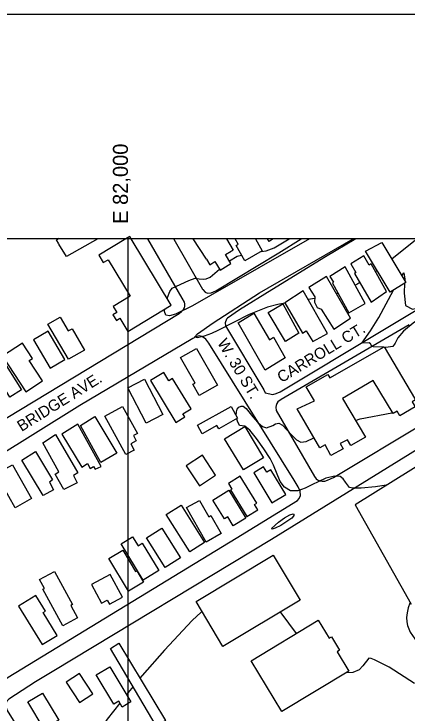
# Model space of a CAD drawing. Extents: x 79600 to 91800, y 75600 to 84400.
# Drawn here: x 81848 to 82374, y 83366 to 84300 of the extents above; entities that cross this region are included whole.
import ezdxf

# ---------------------------------------------------------------- set-up
doc = ezdxf.new("R2010")
doc.units = 0
for name, color, linetype in [('084-085$0$BLDG', 7, 'Continuous'), ('084-085$0$GRID', 7, 'Continuous'), ('084-085$0$INTER', 7, 'Continuous'), ('084-085$0$ROAD', 7, 'Continuous'), ('084-085$0$ROAD-NAME', 7, 'Continuous'), ('084-085$0$TI_BORDER', 7, 'Continuous')]:
    doc.layers.add(name, color=color, linetype=linetype)

msp = doc.modelspace()

# ---------------------------------------------------------------- linework, layer by layer
at = {"layer": '084-085$0$BLDG'}
msp.add_line((82104.72, 83972.74), (82087.14, 83999.84), dxfattribs=at)
for points in [[(81907.8, 83993.53), (81904.86, 83998.51), (81907.8, 84000.71)], [(81959.94, 84000), (81918.12, 83976.35), (81907.85, 83992.82)], [(82131.66, 84000), (82140.19, 83984.97), (82137.94, 83983.71)], [(82144.45, 83991.21), (82147.25, 83992.79), (82143.18, 84000)], [(82170.18, 84000), (82179.22, 83983.99), (82155.95, 83970.84), (82144.45, 83991.21)], [(82193.57, 83999.95), (82188.26, 83996.52), (82186.1, 83999.95)], [(82137.45, 83967.32), (82130.19, 83978.91), (82137.69, 83983.61)], [(82104.72, 83972.74), (82109.22, 83965.55), (82115.89, 83969.73), (82123.05, 83958.3), (82137.45, 83967.32)], [(82404.59, 83708.43), (82303, 83645.29), (82377.69, 83512.52)]]:
    msp.add_lwpolyline(points, dxfattribs=at)
for points in [[(82004.35, 84000), (82002.4, 84003.1), (81997.17, 84000), (81961.18, 83978.19), (81967.14, 83968.35), (81973.51, 83972.21), (82003.04, 83923.46), (81980.32, 83909.69), (81985.11, 83901.78), (81980.06, 83898.73), (81984.64, 83891.18), (81989.23, 83893.96), (81999.82, 83876.49), (82057.88, 83911.66)], [(82349.71, 83928.86), (82317.03, 83983.38), (82338.57, 83995.34), (82370.46, 83941.74)], [(82302.14, 83953.59), (82324.61, 83915.64), (82344.73, 83929.61), (82324.6, 83966.48), (82321.81, 83964.91), (82314.58, 83977.15), (82297.23, 83966.62), (82304.15, 83955.01)], [(82294.85, 83901.46), (82316.54, 83913.73), (82289.8, 83962.53), (82269.51, 83949.97), (82274.22, 83942.22), (82272.83, 83940.81)], [(82296.76, 83894.01), (82264.85, 83949.94), (82241.31, 83935.02), (82249.32, 83922.48), (82248.74, 83915.32), (82252.36, 83908.35), (82257.82, 83906.05), (82274.62, 83879.72)], [(82266.41, 83873.92), (82233.72, 83930.46), (82209.1, 83914.45), (82232.83, 83874.02), (82237.78, 83877.31), (82246.74, 83862.91)], [(82210.05, 83862.84), (82186.95, 83901.56), (82206.46, 83913.34), (82228.16, 83874.3)], [(82194.3, 83868.95), (82209.72, 83841.22), (82183.08, 83824.73), (82147.23, 83887.78), (82168.14, 83900.97), (82188.88, 83865.34)], [(81909.53, 83895.58), (81920.23, 83877.07), (81925.56, 83880.16), (81942.03, 83851.68), (81920.57, 83839.27), (81893.39, 83886.25)], [(81874.14, 83865.28), (81896.3, 83827.61), (81915.93, 83839.16), (81893.77, 83876.83)], [(81868.42, 83837.7), (81872.58, 83840.42), (81859.32, 83860.64), (81832.9, 83843.33), (81863.86, 83796.07), (81886.13, 83810.67)], [(82095.15, 83790.92), (82086.64, 83805.92), (82089.57, 83807.58), (82070.2, 83841.71), (82091.39, 83853.74), (82119.28, 83804.61)], [(82341.78, 83855.89), (82383.74, 83785.42), (82379.24, 83782.59), (82383.33, 83775.77), (82362.73, 83763.67), (82359.11, 83770.18), (82354, 83767.19), (82327.13, 83811.18), (82286.09, 83786.98), (82316.73, 83735.4), (82297.52, 83724.08), (82292.96, 83731.98), (82282.89, 83727.1), (82286.98, 83719.82), (82270.55, 83711.16), (82263.31, 83725.11), (82255.87, 83721.02), (82225.85, 83773.07), (82248.64, 83783.94), (82237.63, 83802.68), (82266.76, 83818.88), (82269.28, 83814.55)], [(81842.55, 83788.65), (81829.15, 83809.95), (81823, 83806.08), (81808.42, 83829.26), (81830.23, 83842.98), (81858.21, 83798.5)], [(82075.86, 83762.4), (82073.36, 83766.54), (82084.23, 83773.11), (82059.61, 83813.83), (82054.54, 83810.77), (82048, 83821.59), (82030.17, 83810.81), (82063.84, 83755.13)], [(82046.6, 83765.48), (82024.44, 83753.93), (81999.86, 83801.1), (82022.02, 83812.65)], [(82012.67, 83740.38), (82007.4, 83737.48), (82011.2, 83730.58), (82003.74, 83726.46), (82008.27, 83718.24), (81997.2, 83712.14), (81969.05, 83763.2), (81992.86, 83776.32)], [(82121.19, 83746.58), (82118.78, 83750.92), (82099.07, 83739.99), (82092.66, 83751.56), (82137.51, 83776.43), (82146.33, 83760.53)], [(81963.86, 83701.45), (81936.8, 83751.03), (81956.01, 83763.12), (81985.08, 83714.18)], [(81964.2, 83696.32), (81933.37, 83752.72), (81912, 83739.37), (81938.55, 83695.54), (81946.29, 83700.41), (81949.6, 83693.43), (81954.25, 83696.1), (81956.45, 83692.54)], [(82153.96, 83691.6), (82128.86, 83733.32), (82155.91, 83749.61), (82181.02, 83707.89)], [(81914.33, 83665.38), (81903.16, 83685.83), (81907.96, 83689.28), (81886.73, 83727.7), (81903.61, 83738.85), (81933.31, 83687.89), (81927.43, 83684.12), (81932.31, 83674.66)], [(81887.17, 83657.74), (81858.42, 83704.52), (81876.54, 83716.45), (81899.64, 83678.34), (81895.3, 83675.21), (81900.96, 83664.98)], [(82116.95, 83684.73), (82099.28, 83711.35), (82077.77, 83697.07), (82095.44, 83670.46)], [(81849.48, 83641.03), (81823.99, 83686.31), (81845.96, 83698.68), (81871.45, 83653.4)], [(82185.21, 83688.55), (82180.89, 83695.7), (82167.8, 83687.8), (82192, 83647.71), (82210.71, 83659.01), (82190.83, 83691.94)], [(82173.23, 83638.49), (82168.96, 83645.39), (82172.12, 83647.34), (82149.83, 83683.39), (82134.14, 83673.69), (82138.77, 83666.19), (82136.79, 83664.97), (82158.72, 83629.51)], [(82133.23, 83629.12), (82128.69, 83626.36), (82113.37, 83651.53), (82134.67, 83664.5), (82157.28, 83627.36), (82140.51, 83617.16)], [(82095.48, 83651.1), (82107.9, 83629.26), (82110.62, 83630.81), (82124.33, 83606.68), (82104.44, 83595.37), (82078.31, 83641.34)], [(82070.85, 83644.47), (82102.32, 83594.66), (82082.64, 83582.22), (82051.17, 83632.03)], [(82045.35, 83613.82), (82070.01, 83574.21), (82049.61, 83561.51), (82024.95, 83601.12)], [(82006.33, 83602.34), (82013.47, 83590.57), (82019.19, 83594.04), (82041.43, 83557.36), (82020.51, 83544.68), (81991.14, 83593.13)], [(81993.25, 83584.56), (82010.2, 83556.25), (82011.74, 83557.17), (82020.85, 83541.95), (82000.81, 83529.95), (81974.75, 83573.49)], [(82126.79, 83456.21), (82090.86, 83516.06), (82193.73, 83577.81), (82229.66, 83517.96)], [(81886.74, 83532.53), (81888.72, 83533.61), (81882.22, 83545.51), (81901.95, 83556.29), (81926.1, 83512.05), (81923.75, 83510.77), (81932.69, 83494.4), (81913.33, 83483.83)], [(81951.44, 83538.75), (81964.75, 83514.03), (81972.28, 83518.09), (81975.36, 83512.37), (81992.94, 83521.84), (81976.55, 83552.27)], [(81905.48, 83470.86), (81886.78, 83501.34), (81889.86, 83503.22), (81877.07, 83524.08), (81854.27, 83510.09), (81885.76, 83458.77)], [(82253.94, 83491.19), (82268.51, 83467.13), (82271.43, 83468.9), (82282.23, 83451.07), (82279.02, 83449.13), (82294.69, 83423.27), (82205.41, 83369.18), (82164.37, 83436.92)], [(82037.75, 83350.38), (81976.93, 83453.39), (81988.08, 83460.46), (82049.99, 83357.3)], [(82003.83, 83382.09), (81992.51, 83375.3), (81987.84, 83383.08), (81981.33, 83379.18), (81957.88, 83418.27), (81975.71, 83428.96)], [(81953.01, 83392.85), (81935.62, 83419.99), (81917.86, 83408.61), (81935.26, 83381.47)], [(81888.13, 83346.02), (81866.67, 83382.14), (81886.2, 83393.74), (81907.66, 83357.62)]]:
    msp.add_lwpolyline(points, close=True, dxfattribs=at)
at = {"layer": '084-085$0$GRID'}
for p, q in [((85000, 84000), (80000, 84000)), ((82000, 84000), (82000, 80000))]:
    msp.add_line(p, q, dxfattribs=at)
at = {"layer": '084-085$0$INTER'}
for p, q in [((82385.77, 84000), (82352.02, 83972.73)), ((82332.47, 83957.62), (82330.34, 83955.97)), ((82280.34, 83927.4), (82278.1, 83926.7)), ((82249.14, 83920.29), (82240.36, 83918.97)), ((82340.79, 83855.33), (82338.7, 83855.62)), ((82357.34, 83769.14), (82359.43, 83769.6))]:
    msp.add_line(p, q, dxfattribs=at)
for points in [[(82242.29, 84000), (82110.18, 83924.4), (82086.32, 83910.71), (82063.43, 83899.42), (82055.55, 83897.16), (82050.71, 83898.14), (82048.91, 83902.94), (82049.33, 83906.49)], [(82209.29, 83914.12), (82200.13, 83912.47), (82186.16, 83908.64), (82161.65, 83899.05), (82119.75, 83877.6), (82111.55, 83873.87), (82101.6, 83870.33), (82092.82, 83868.15), (82089.01, 83868.77), (82092.79, 83873.13), (82113.57, 83887.73), (82175.47, 83927.87), (82300.34, 84000)], [(82177.84, 83983.21), (82184.21, 83984.12), (82195.21, 83987.93), (82215.1, 84000)], [(82135.47, 83970.48), (82145.84, 83976.78), (82151.65, 83978.45)], [(82052.48, 83920.57), (82052.75, 83921.53), (82056.06, 83929.88), (82058.83, 83934.37), (82081.21, 83944.26), (82089.9, 83947.7), (82095.13, 83946.76), (82100.65, 83946.15), (82104.55, 83946.74), (82109.59, 83948.9), (82122.25, 83959.58)], [(82365.26, 83950.49), (82368.03, 83954.49), (82369.32, 83946.32), (82369.19, 83943.89)], [(82309.2, 83941.66), (82305.15, 83938.95), (82303.24, 83938)], [(82369.01, 83940.84), (82368.25, 83927.59), (82370.4, 83910.97), (82379.6, 83905.98), (82392.69, 83909.42), (82404.74, 83914.96), (82411.98, 83917.56), (82415.21, 83917.41), (82416.38, 83916), (82416.72, 83914.36), (82407.88, 83906.44), (82395.27, 83897.98), (82380.24, 83887.54), (82367.35, 83876.95), (82359.91, 83867.81), (82356.26, 83860.8), (82353.49, 83856.38), (82344.09, 83854.87), (82342.23, 83855.13)], [(82338.7, 83855.62), (82327.51, 83855.98), (82325.12, 83856.78), (82323.41, 83859.74), (82321.66, 83861.41), (82311.96, 83860.9), (82323.61, 83877.16), (82334.85, 83894.9), (82354.13, 83931.6)], [(82144.8, 83763.28), (82144.58, 83764.49), (82144.66, 83769.02), (82145.78, 83772.87), (82148.14, 83775.37), (82151.1, 83776.57), (82153.82, 83776.73), (82157.86, 83773.67), (82166.55, 83762.33), (82173.09, 83754.96), (82179.55, 83749.48), (82184.96, 83747.64), (82193.31, 83750.97), (82197.05, 83753.2), (82201.12, 83753.88), (82206, 83751.61), (82218.54, 83738.1), (82224.9, 83731.76), (82230.79, 83728.88), (82237.71, 83729.62), (82248.19, 83734.34)], [(82303.47, 83757.72), (82309.63, 83759.77), (82352.14, 83768.01), (82353.34, 83768.27)], [(82271.87, 83682.28), (82264.09, 83680.64), (82245.33, 83671.68), (82236.51, 83667.21), (82226.49, 83663.8), (82216.87, 83663.75), (82208.95, 83668.55), (82203, 83676.36), (82194.2, 83697.93), (82189.54, 83707.01), (82181.4, 83719.78), (82171.52, 83733.53), (82162.42, 83744.55), (82156.07, 83750.12), (82148.94, 83751.02), (82146.02, 83756.68), (82145.41, 83760.01)], [(82344.67, 83671.19), (82330.07, 83669.08), (82311.11, 83667.47), (82300.19, 83667.24), (82295.36, 83668.46), (82290.38, 83675.44), (82287, 83679.88), (82283.28, 83683.1), (82275.71, 83683.44), (82271.87, 83682.28)], [(82376.52, 83514.59), (82376.18, 83514.13), (82373.63, 83507.63), (82372.24, 83500.92), (82371.76, 83494.71), (82372.05, 83489.09), (82373, 83484.02), (82376.68, 83475.13), (82382.76, 83466.39), (82386.24, 83460.24), (82389.4, 83450.94), (82393.85, 83423.4), (82395.64, 83411.11), (82397.55, 83403.49), (82399.67, 83399.85), (82402.08, 83398.64), (82404.86, 83398.99), (82408.15, 83402.54), (82417.12, 83427.2), (82424.59, 83445.4)], [(82099.11, 83502.31), (82097.88, 83501.72), (82085.76, 83490.61), (82048.86, 83451.22), (82018.84, 83417.49), (82015.97, 83413.98)], [(82224.79, 83473.53), (82204.4, 83501.15), (82203.48, 83502.25)], [(82382.16, 83406.73), (82348.39, 83428.66), (82329, 83438.19), (82324.5, 83440.04), (82321.37, 83440.34), (82313.5, 83430.35), (82308.28, 83425.06), (82300.04, 83421.39), (82291.15, 83421.12)], [(82006.81, 83402.79), (81998.12, 83392.18), (81997.93, 83391.92)], [(81989.25, 83380.72), (81972.54, 83359.15), (81954.84, 83334.17), (81941.23, 83310.59), (81939.74, 83305.51)]]:
    msp.add_lwpolyline(points, dxfattribs=at)
msp.add_lwpolyline([(82196.45, 83613.99), (82192.21, 83612.58), (82191.6, 83613.57), (82201.02, 83622.2), (82208.89, 83627.85), (82216.03, 83631.91), (82220.53, 83632.9), (82221.62, 83631.13), (82218.83, 83627.38), (82203.85, 83617.63)], close=True, dxfattribs=at)
at = {"layer": '084-085$0$ROAD'}
for points in [[(81771.17, 84000), (81726.32, 83868.02), (81664.34, 83687.9), (81663.28, 83683.54), (81663.14, 83681.05), (81663.47, 83678.1), (81665.04, 83674.84), (81666.61, 83672.52), (81668.8, 83670.36), (81671.46, 83668.51), (81673.95, 83667.59), (81677.53, 83667.3), (81681.1, 83667.95), (81689.93, 83672.67), (81840.02, 83762.08), (82068.32, 83900.5), (82071.73, 83903.47), (82074.35, 83905.82), (82075.59, 83907.85), (82075.73, 83910.03), (82075.71, 83913.29), (82075.38, 83915.31), (82072.23, 83920.86), (82026.56, 84000.15)], [(82061.38, 83999.64), (82099.57, 83932.86), (82099.84, 83932.41), (82102.97, 83928.86), (82106.25, 83927.32), (82111.22, 83927.82), (82117.42, 83930.82), (82201.26, 83981.45), (82231.04, 83999.95)], [(82304.05, 83999.91), (82263.62, 83976.06), (82191.88, 83932.06), (82148.68, 83905.2), (82132.89, 83894.07), (82131.65, 83892.81), (82129.5, 83888.14), (82130, 83883.94), (82181.07, 83798.6), (82183.11, 83794.72), (82193.23, 83792.14), (82197.89, 83793.57), (82202.85, 83796.09), (82468.02, 83954.95), (82543.29, 84000)], [(82375.33, 83885.49), (82204.31, 83785.68), (82199.98, 83782.39), (82198.6, 83780.2), (82197.52, 83777.71), (82197.38, 83775.22), (82197.72, 83771.03), (82248.81, 83682.88), (82251.16, 83679.63), (82253.03, 83678.4), (82256, 83677.02), (82259.11, 83676.57), (82262.53, 83676.59), (82266.1, 83677.86), (82274.16, 83681.49), (82395.75, 83754.4)], [(81814.56, 83412.87), (81817.22, 83409.16), (81821.75, 83406.08), (81825.79, 83406.73), (81831.68, 83409.41), (81840.35, 83415.37), (82144.23, 83600.44), (82226.16, 83650.71), (82228.32, 83653.52), (82230, 83657.73), (82229.65, 83663.33), (82226.97, 83669.22), (82221.63, 83678.2), (82107.91, 83860.95), (82103.99, 83866.21), (82101.02, 83868.37), (82098.52, 83869.75), (82095.26, 83870.51), (82093.08, 83870.18), (82090.6, 83869.39), (82086.57, 83867.19), (81936.01, 83777.77), (81765.35, 83671.28), (81687.47, 83626.37)], [(82491.64, 83784.23), (82191.66, 83599.03), (81901.24, 83423.68), (81876.93, 83408.92)], [(81876.93, 83408.92), (81841.16, 83385.99), (81838.38, 83383.02), (81837.31, 83379.75), (81837.5, 83374.77), (81839.08, 83370.58), (81873.32, 83315.61), (81996.96, 83112.87), (81999, 83109.77), (82003.37, 83107.62), (82009.9, 83107.04), (82017.66, 83109.73), (82472.92, 83327.63)]]:
    msp.add_lwpolyline(points, dxfattribs=at)
at = {"layer": '084-085$0$TI_BORDER'}
msp.add_lwpolyline([(79700, 84300), (86700, 84300), (86700, 79700), (79700, 79700)], close=True, dxfattribs=at)

# ---------------------------------------------------------------- texts
at = {"layer": '084-085$0$GRID'}
msp.add_text('E 82,000', height=20, rotation=90, dxfattribs=at).set_placement((82000, 84020))
at = {"layer": '084-085$0$ROAD-NAME'}
for s, rotation, p in [('CARROLL CT.', 31.30155, (82204.86, 83807.44)), ('W. 30 ST.', 300.88308, (82118.77, 83861.34)), ('BRIDGE AVE.', 31.94247, (81858.2, 83742.3))]:
    msp.add_text(s, height=15, rotation=rotation, dxfattribs=at).set_placement(p)

doc.saveas('drawing.dxf')
